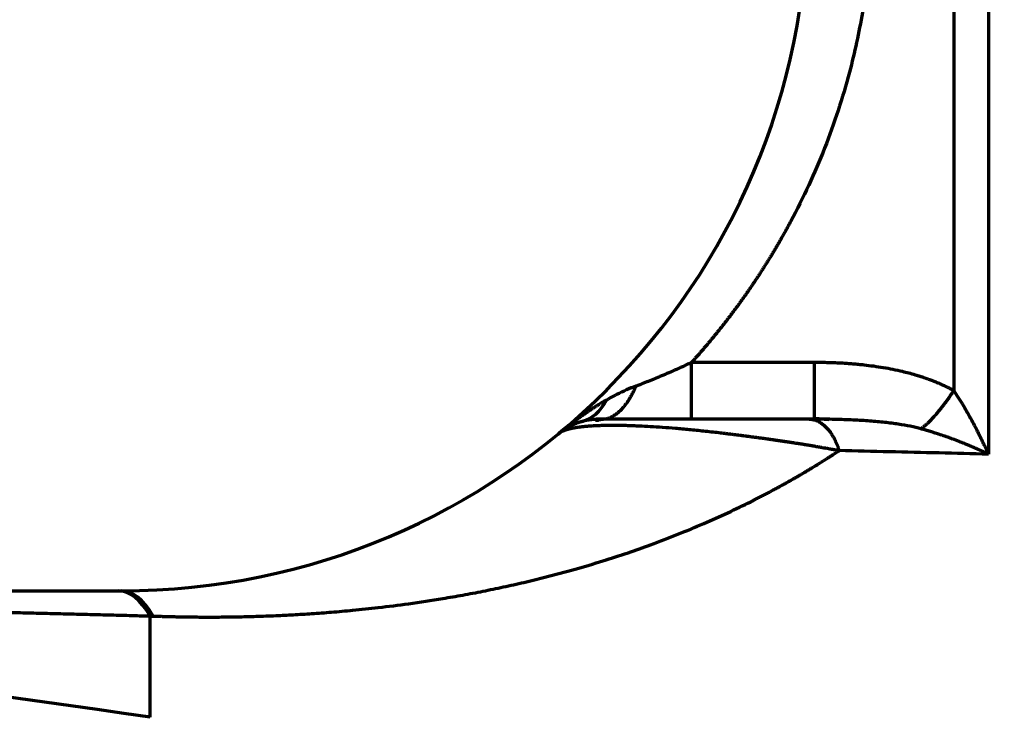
# Model space of a CAD drawing. Header units: millimetres. Extents: x -170 to 6906, y -2212 to 4257.
# Tile 328 of 440: x 5381 to 5427, y 3321 to 3353. Entities that reach past the tile are written whole.
import ezdxf

# ---------------------------------------------------------------- set-up
doc = ezdxf.new("R2010")
doc.units = ezdxf.units.MM
doc.layers.add('1', color=7, linetype='Continuous', true_color=0xffffff)
doc.styles.add('PC_TEXTSTYLE', font='ISOCP.SHX', dxfattribs={"width": 0.707, "bigfont": 'GBCBIG.SHX'})
doc.dimstyles.new('GB_DIMSTYLE', dxfattribs={"dimtxt": 50, "dimasz": 40, "dimexe": 1, "dimexo": 0, "dimgap": 1.5, "dimtad": 1, "dimdec": 1, "dimdsep": 46, "dimtxsty": 'PC_TEXTSTYLE', "dimcen": 0, "dimclrd": 256, "dimclrt": 3, "dimadec": 1, "dimazin": 2, "dimtp": 0.1, "dimtm": 0.1, "dimtfac": 0.71, "dimtdec": 1, "dimtmove": 0, "dimatfit": 3, "dimfxl": 1, "dimtfill": 1, "dimarcsym": 0})

# ---------------------------------------------------------------- blocks, each defined once
blk = doc.blocks.new('*D33')
at = {"color": 0, "lineweight": -2, "transparency": 16777216}
for p, q in [((4751.825, 3164.862), (4751.825, 3764.77)), ((5832.834, 3367.249), (5832.834, 3764.77))]:
    blk.add_line(p, q, dxfattribs=at)
at = {"lineweight": -2, "transparency": 16777216}
blk.add_line((4791.825, 3763.77), (5792.834, 3763.77), dxfattribs=at)
at = {"lineweight": 18, "transparency": 16777216}
for points in [[(4791.825, 3770.437), (4791.825, 3757.104), (4751.825, 3763.77)], [(5792.834, 3770.437), (5792.834, 3757.104), (5832.834, 3763.77)]]:
    blk.add_solid(points, dxfattribs=at)
at = {"layer": 'Defpoints', "color": 0, "lineweight": 18, "transparency": 16777216}
for p in [(5832.834, 3763.77), (5832.834, 3367.249), (4751.825, 3164.862)]:
    blk.add_point(p, dxfattribs=at)
at = {"color": 3, "lineweight": 18, "transparency": 16777216, "insert": (5292.329, 3790.27), "char_height": 50, "attachment_point": 5, "style": 'PC_TEXTSTYLE', "bg_fill": 3, "box_fill_scale": 1.1, "bg_fill_color": 256, "bg_fill_true_color": 13158600, "bg_fill_transparency": 0}
blk.add_mtext('1081', dxfattribs=at)
blk = doc.blocks.new('*D38')
at = {"color": 0, "lineweight": -2, "transparency": 16777216}
for p, q in [((4755.302, 4257.336), (6889.031, 4257.336)), ((4772.437, 1877.862), (6889.031, 1877.862))]:
    blk.add_line(p, q, dxfattribs=at)
at = {"lineweight": -2, "transparency": 16777216}
blk.add_line((6888.031, 1917.862), (6888.031, 4217.336), dxfattribs=at)
at = {"lineweight": 18, "transparency": 16777216}
for points in [[(6881.365, 4217.336), (6894.698, 4217.336), (6888.031, 4257.336)], [(6881.365, 1917.862), (6894.698, 1917.862), (6888.031, 1877.862)]]:
    blk.add_solid(points, dxfattribs=at)
at = {"layer": 'Defpoints', "color": 0, "lineweight": 18, "transparency": 16777216}
for p in [(4755.302, 4257.336), (6888.031, 4257.336), (4772.437, 1877.862)]:
    blk.add_point(p, dxfattribs=at)
at = {"color": 3, "lineweight": 18, "transparency": 16777216, "insert": (6861.526, 3067.599), "char_height": 50, "attachment_point": 5, "rotation": 90, "style": 'PC_TEXTSTYLE', "bg_fill": 3, "box_fill_scale": 1.1, "bg_fill_color": 256, "bg_fill_true_color": 13158600, "bg_fill_transparency": 0}
blk.add_mtext('2379.5', dxfattribs=at)

msp = doc.modelspace()

# ---------------------------------------------------------------- linework, layer by layer
at = {"lineweight": 18}
msp.add_arc((4755.302, 2404.862), 1852.475, 311.274383, 162.653701, dxfattribs=at)
at = {"layer": '1', "color": 0, "linetype": 'Continuous', "lineweight": 70}
for p, q in [((5426.249, 3384.032), (5426.249, 3333.231)), ((5424.638, 3380.399), (5424.638, 3336.191)), ((5418.142, 3337.503), (5412.402, 3337.503)), ((5418.142, 3334.862), (5418.142, 3337.503)), ((5418.142, 3334.862), (5412.402, 3334.862)), ((5121.825, 3326.862), (5385.825, 3326.862)), ((5387.149, 3320.965), (5387.149, 3325.69))]:
    msp.add_line(p, q, dxfattribs=at)
for centre, radius, start, end in [((5385.825, 3358.862), 32, 270, 90), ((5306.825, 2776.862), 550, 81.60224, 89.8923)]:
    msp.add_arc(centre, radius, start, end, dxfattribs=at)
for centre, major_axis, ratio, start_param, end_param in [((5405.999, 3339.582), (1.31, -4.825), 0.540367, 6.283178, 6.80496), ((5385.689, 3316.862), (0, 10), 0.310891, 5.794165, 6.283185), ((5385.826, 3316.862), (0, 10), 0.313441, 5.793053, 6.283183)]:
    msp.add_ellipse(centre, major_axis=major_axis, ratio=ratio, start_param=start_param, end_param=end_param, dxfattribs=at)
for points, degree, knots in [([(5420.282, 3364.998), (5420.287, 3364.971), (5420.297, 3364.917), (5420.312, 3364.835), (5420.326, 3364.754), (5420.341, 3364.673), (5420.355, 3364.592), (5420.369, 3364.511), (5420.383, 3364.43), (5420.396, 3364.348), (5420.41, 3364.267), (5420.423, 3364.186), (5420.436, 3364.105), (5420.449, 3364.023), (5420.461, 3363.942), (5420.474, 3363.861), (5420.486, 3363.779), (5420.498, 3363.698), (5420.509, 3363.617), (5420.521, 3363.535), (5420.532, 3363.454), (5420.543, 3363.372), (5420.554, 3363.291), (5420.565, 3363.209), (5420.575, 3363.128), (5420.585, 3363.046), (5420.595, 3362.965), (5420.605, 3362.883), (5420.614, 3362.802), (5420.624, 3362.72), (5420.633, 3362.639), (5420.642, 3362.557), (5420.651, 3362.475), (5420.659, 3362.394), (5420.667, 3362.312), (5420.675, 3362.231), (5420.683, 3362.149), (5420.691, 3362.067), (5420.698, 3361.985), (5420.706, 3361.904), (5420.713, 3361.822), (5420.719, 3361.74), (5420.726, 3361.659), (5420.732, 3361.577), (5420.739, 3361.495), (5420.745, 3361.413), (5420.75, 3361.331), (5420.756, 3361.25), (5420.761, 3361.168), (5420.766, 3361.086), (5420.771, 3361.004), (5420.776, 3360.922), (5420.78, 3360.84), (5420.784, 3360.758), (5420.789, 3360.677), (5420.792, 3360.595), (5420.796, 3360.513), (5420.799, 3360.431), (5420.803, 3360.349), (5420.806, 3360.267), (5420.808, 3360.185), (5420.811, 3360.103), (5420.813, 3360.021), (5420.815, 3359.939), (5420.817, 3359.857), (5420.819, 3359.775), (5420.82, 3359.693), (5420.822, 3359.611), (5420.823, 3359.529), (5420.824, 3359.447), (5420.824, 3359.365), (5420.825, 3359.283), (5420.825, 3359.201), (5420.825, 3359.119), (5420.825, 3359.037), (5420.824, 3358.954), (5420.824, 3358.872), (5420.823, 3358.79), (5420.822, 3358.708), (5420.82, 3358.626), (5420.819, 3358.544), (5420.817, 3358.462), (5420.815, 3358.38), (5420.813, 3358.297), (5420.811, 3358.215), (5420.808, 3358.133), (5420.79, 3357.605), (5420.735, 3356.633), (5420.59, 3355.222), (5420.382, 3353.818), (5420.112, 3352.423), (5419.743, 3350.894), (5419.255, 3349.242), (5418.621, 3347.483), (5417.883, 3345.758), (5417.299, 3344.587), (5416.947, 3343.932), (5416.864, 3343.778), (5416.779, 3343.625), (5416.694, 3343.472), (5416.607, 3343.319), (5416.521, 3343.167), (5416.433, 3343.016), (5416.344, 3342.865), (5416.255, 3342.715), (5416.165, 3342.565), (5416.074, 3342.415), (5415.982, 3342.266), (5415.89, 3342.118), (5415.797, 3341.97), (5415.703, 3341.823), (5415.608, 3341.676), (5415.513, 3341.529), (5415.416, 3341.384), (5415.319, 3341.238), (5415.221, 3341.093), (5415.123, 3340.949), (5415.023, 3340.805), (5414.923, 3340.662), (5414.822, 3340.519), (5414.72, 3340.377), (5414.618, 3340.235), (5414.514, 3340.093), (5414.41, 3339.953), (5414.305, 3339.812), (5414.2, 3339.672), (5414.093, 3339.533), (5413.986, 3339.394), (5413.878, 3339.256), (5413.769, 3339.118), (5413.659, 3338.981), (5413.549, 3338.844), (5413.438, 3338.708), (5413.326, 3338.572), (5413.213, 3338.436), (5413.1, 3338.302), (5412.985, 3338.167), (5412.87, 3338.033), (5412.755, 3337.9), (5412.638, 3337.767), (5412.521, 3337.635), (5412.442, 3337.547), (5412.402, 3337.503)], 3, [0, 0, 0, 0, 0.002693, 0.005386, 0.008078, 0.010769, 0.01346, 0.01615, 0.018839, 0.021529, 0.024217, 0.026905, 0.029593, 0.03228, 0.034967, 0.037653, 0.040339, 0.043024, 0.04571, 0.048394, 0.051079, 0.053763, 0.056447, 0.059131, 0.061814, 0.064497, 0.06718, 0.069863, 0.072545, 0.075227, 0.07791, 0.080592, 0.083274, 0.085956, 0.088637, 0.091319, 0.094001, 0.096682, 0.099364, 0.102046, 0.104727, 0.107409, 0.110091, 0.112773, 0.115455, 0.118137, 0.120819, 0.123502, 0.126184, 0.128867, 0.13155, 0.134234, 0.136917, 0.139601, 0.142285, 0.144969, 0.147654, 0.150339, 0.153024, 0.15571, 0.158396, 0.161083, 0.16377, 0.166458, 0.169145, 0.171834, 0.174523, 0.177212, 0.179902, 0.182593, 0.185284, 0.187976, 0.190668, 0.193361, 0.196054, 0.198749, 0.201444, 0.204139, 0.206836, 0.209533, 0.212231, 0.214929, 0.217629, 0.220329, 0.22303, 0.225732, 0.228435, 0.275121, 0.321927, 0.368943, 0.416257, 0.463957, 0.526802, 0.590109, 0.654059, 0.718828, 0.724874, 0.730922, 0.73697, 0.743021, 0.749072, 0.755125, 0.76118, 0.767237, 0.773295, 0.779356, 0.785419, 0.791484, 0.797551, 0.803622, 0.809695, 0.815771, 0.821849, 0.827931, 0.834016, 0.840105, 0.846197, 0.852293, 0.858392, 0.864495, 0.870602, 0.876714, 0.88283, 0.88895, 0.895074, 0.901203, 0.907337, 0.913476, 0.91962, 0.925769, 0.931923, 0.938082, 0.944247, 0.950418, 0.956594, 0.962777, 0.968965, 0.975159, 0.98136, 0.987567, 0.99378, 1, 1, 1, 1]), ([(5412.402, 3337.503), (5412.322, 3337.466), (5411.995, 3337.315), (5411.442, 3337.067), (5410.773, 3336.781), (5410.236, 3336.563), (5409.93, 3336.446), (5409.815, 3336.404)], 3, [0, 0, 0, 0, 0.090328, 0.36695, 0.621102, 0.853028, 1, 1, 1, 1]), ([(5424.638, 3336.191), (5424.627, 3336.197), (5424.604, 3336.209), (5424.57, 3336.228), (5424.533, 3336.248), (5424.495, 3336.268), (5424.454, 3336.289), (5424.412, 3336.311), (5424.368, 3336.333), (5424.301, 3336.366), (5424.183, 3336.423), (5424.014, 3336.5), (5423.815, 3336.584), (5423.647, 3336.65), (5423.511, 3336.7), (5423.424, 3336.732), (5423.326, 3336.767), (5423.213, 3336.805), (5423.048, 3336.858), (5422.821, 3336.927), (5422.545, 3337.004), (5422.192, 3337.092), (5421.798, 3337.177), (5421.349, 3337.26), (5420.902, 3337.328), (5420.56, 3337.37), (5420.325, 3337.396), (5420.195, 3337.409), (5420.063, 3337.421), (5419.931, 3337.433), (5419.799, 3337.443), (5419.665, 3337.453), (5419.531, 3337.462), (5419.395, 3337.47), (5419.259, 3337.477), (5419.122, 3337.483), (5418.985, 3337.488), (5418.846, 3337.493), (5418.707, 3337.497), (5418.567, 3337.5), (5418.426, 3337.502), (5418.284, 3337.503), (5418.189, 3337.503), (5418.142, 3337.503)], 3, [0, 0, 0, 0, 0.005738, 0.011782, 0.018132, 0.024786, 0.031744, 0.039004, 0.046566, 0.054429, 0.073475, 0.106138, 0.139062, 0.171859, 0.188144, 0.204365, 0.213871, 0.235205, 0.257956, 0.291985, 0.34236, 0.386428, 0.454912, 0.522748, 0.589986, 0.656667, 0.675978, 0.695398, 0.714928, 0.734568, 0.754318, 0.774179, 0.79415, 0.814232, 0.834425, 0.85473, 0.875146, 0.895674, 0.916314, 0.937067, 0.957932, 0.97891, 1, 1, 1, 1]), ([(5426.249, 3333.231), (5426.241, 3333.25), (5426.223, 3333.289), (5426.196, 3333.349), (5426.168, 3333.41), (5426.139, 3333.475), (5426.109, 3333.541), (5426.077, 3333.61), (5426.043, 3333.681), (5426.009, 3333.754), (5425.973, 3333.829), (5425.936, 3333.907), (5425.897, 3333.986), (5425.854, 3334.074), (5425.796, 3334.191), (5425.711, 3334.358), (5425.591, 3334.589), (5425.475, 3334.806), (5425.374, 3334.989), (5425.303, 3335.114), (5425.234, 3335.235), (5425.167, 3335.351), (5425.101, 3335.463), (5425.036, 3335.569), (5424.974, 3335.672), (5424.913, 3335.769), (5424.854, 3335.862), (5424.797, 3335.95), (5424.742, 3336.034), (5424.689, 3336.114), (5424.655, 3336.166), (5424.638, 3336.191)], 3, [0, 0, 0, 0, 0.018119, 0.037005, 0.056659, 0.077082, 0.098274, 0.120236, 0.142967, 0.166469, 0.190739, 0.215779, 0.241586, 0.268159, 0.301294, 0.356129, 0.432646, 0.530724, 0.575011, 0.617942, 0.659509, 0.699708, 0.738536, 0.775991, 0.812076, 0.846793, 0.880144, 0.912133, 0.942768, 0.972054, 1, 1, 1, 1]), ([(5408.435, 3335.752), (5408.42, 3335.743), (5408.39, 3335.726), (5408.345, 3335.7), (5408.301, 3335.674), (5408.256, 3335.648), (5408.213, 3335.622), (5408.169, 3335.596), (5408.126, 3335.57), (5408.083, 3335.543), (5408.041, 3335.517), (5407.999, 3335.491), (5407.957, 3335.465), (5407.916, 3335.439), (5407.875, 3335.413), (5407.834, 3335.387), (5407.794, 3335.361), (5407.754, 3335.334), (5407.714, 3335.309), (5407.675, 3335.283), (5407.636, 3335.257), (5407.597, 3335.231), (5407.559, 3335.205), (5407.521, 3335.179), (5407.484, 3335.154), (5407.446, 3335.128), (5407.409, 3335.103), (5407.373, 3335.077), (5407.337, 3335.052), (5407.301, 3335.027), (5407.265, 3335.002), (5407.23, 3334.977), (5407.195, 3334.952), (5407.161, 3334.927), (5407.127, 3334.903), (5407.093, 3334.878), (5407.059, 3334.854), (5407.026, 3334.83), (5406.993, 3334.806), (5406.961, 3334.782), (5406.929, 3334.758), (5406.897, 3334.734), (5406.866, 3334.711), (5406.835, 3334.687), (5406.804, 3334.664), (5406.773, 3334.641), (5406.743, 3334.618), (5406.713, 3334.595), (5406.684, 3334.573), (5406.655, 3334.55), (5406.626, 3334.528), (5406.598, 3334.506), (5406.57, 3334.484), (5406.542, 3334.462), (5406.514, 3334.44), (5406.487, 3334.419), (5406.46, 3334.398), (5406.434, 3334.377), (5406.408, 3334.356), (5406.382, 3334.335), (5406.356, 3334.314), (5406.331, 3334.294), (5406.306, 3334.274), (5406.282, 3334.254), (5406.258, 3334.234), (5406.234, 3334.215), (5406.21, 3334.195), (5406.195, 3334.182), (5406.187, 3334.176)], 3, [0, 0, 0, 0, 0.018939, 0.037783, 0.056528, 0.075175, 0.093721, 0.112166, 0.130508, 0.148747, 0.166879, 0.184906, 0.202825, 0.220634, 0.238335, 0.255924, 0.2734, 0.290764, 0.308014, 0.325149, 0.342168, 0.35907, 0.375855, 0.392521, 0.409068, 0.425495, 0.441801, 0.457986, 0.474048, 0.489988, 0.505803, 0.521494, 0.537061, 0.552501, 0.567816, 0.583004, 0.598064, 0.612997, 0.627801, 0.642476, 0.657023, 0.67144, 0.685727, 0.699884, 0.713911, 0.727806, 0.741571, 0.755205, 0.768707, 0.782077, 0.795315, 0.808421, 0.821394, 0.834235, 0.846943, 0.859518, 0.87196, 0.884268, 0.896443, 0.908485, 0.920393, 0.932167, 0.943807, 0.955314, 0.966687, 0.977925, 0.98903, 1, 1, 1, 1]), ([(5407.31, 3334.757), (5407.301, 3334.755), (5407.284, 3334.75), (5407.258, 3334.742), (5407.232, 3334.735), (5407.206, 3334.727), (5407.179, 3334.718), (5407.153, 3334.71), (5407.126, 3334.701), (5407.099, 3334.691), (5407.072, 3334.682), (5407.045, 3334.672), (5407.017, 3334.661), (5406.99, 3334.65), (5406.962, 3334.639), (5406.934, 3334.628), (5406.906, 3334.616), (5406.878, 3334.603), (5406.85, 3334.591), (5406.821, 3334.578), (5406.793, 3334.564), (5406.764, 3334.55), (5406.734, 3334.535), (5406.702, 3334.518), (5406.667, 3334.5), (5406.632, 3334.48), (5406.595, 3334.46), (5406.558, 3334.438), (5406.52, 3334.414), (5406.48, 3334.39), (5406.44, 3334.364), (5406.4, 3334.336), (5406.358, 3334.308), (5406.316, 3334.277), (5406.273, 3334.245), (5406.23, 3334.211), (5406.201, 3334.188), (5406.187, 3334.176)], 3, [0, 0, 0, 0, 0.019683, 0.039645, 0.059887, 0.080407, 0.101207, 0.122286, 0.143644, 0.165282, 0.1872, 0.209397, 0.231874, 0.254631, 0.277667, 0.300984, 0.32458, 0.348457, 0.372614, 0.397051, 0.421768, 0.446765, 0.472043, 0.501794, 0.53277, 0.56497, 0.598395, 0.633044, 0.668918, 0.706017, 0.74434, 0.783888, 0.824661, 0.866658, 0.909881, 0.954328, 1, 1, 1, 1]), ([(5419.292, 3333.395), (5419.272, 3333.399), (5419.234, 3333.406), (5419.175, 3333.416), (5419.118, 3333.426), (5419.061, 3333.436), (5419.004, 3333.446), (5418.948, 3333.456), (5418.892, 3333.466), (5418.836, 3333.476), (5418.781, 3333.486), (5418.727, 3333.495), (5418.673, 3333.505), (5418.619, 3333.514), (5418.566, 3333.523), (5418.514, 3333.532), (5418.462, 3333.541), (5418.41, 3333.55), (5418.359, 3333.559), (5418.309, 3333.567), (5418.259, 3333.576), (5418.209, 3333.584), (5418.16, 3333.593), (5418.112, 3333.601), (5418.064, 3333.609), (5418.016, 3333.617), (5417.97, 3333.625), (5417.923, 3333.632), (5417.878, 3333.64), (5417.832, 3333.647), (5417.788, 3333.655), (5417.744, 3333.662), (5417.7, 3333.669), (5417.657, 3333.676), (5417.615, 3333.683), (5417.573, 3333.69), (5417.531, 3333.696), (5417.491, 3333.703), (5417.451, 3333.709), (5417.411, 3333.715), (5417.372, 3333.722), (5417.334, 3333.728), (5417.296, 3333.733), (5417.259, 3333.739), (5417.222, 3333.745), (5417.187, 3333.75), (5417.151, 3333.756), (5417.116, 3333.761), (5417.082, 3333.766), (5417.049, 3333.771), (5417.016, 3333.776), (5416.984, 3333.781), (5416.952, 3333.786), (5416.921, 3333.791), (5416.891, 3333.795), (5416.861, 3333.8), (5416.832, 3333.804), (5416.803, 3333.808), (5416.775, 3333.812), (5416.748, 3333.816), (5416.721, 3333.82), (5416.696, 3333.824), (5416.67, 3333.828), (5416.646, 3333.831), (5416.622, 3333.835), (5416.598, 3333.838), (5416.575, 3333.841), (5416.553, 3333.844), (5416.532, 3333.847), (5416.511, 3333.85), (5416.491, 3333.853), (5416.472, 3333.856), (5416.453, 3333.859), (5416.435, 3333.861), (5416.417, 3333.864), (5416.4, 3333.866), (5416.384, 3333.868), (5416.369, 3333.871), (5416.354, 3333.873), (5416.34, 3333.875), (5416.326, 3333.877), (5416.313, 3333.879), (5416.301, 3333.88), (5416.29, 3333.882), (5416.279, 3333.883), (5416.269, 3333.885), (5416.233, 3333.89), (5416.171, 3333.899), (5416.083, 3333.912), (5415.996, 3333.924), (5415.91, 3333.937), (5415.824, 3333.949), (5415.738, 3333.961), (5415.653, 3333.973), (5415.569, 3333.984), (5415.486, 3333.996), (5415.402, 3334.007), (5415.32, 3334.018), (5415.238, 3334.029), (5415.157, 3334.04), (5415.077, 3334.051), (5414.997, 3334.061), (5414.917, 3334.072), (5414.839, 3334.082), (5414.761, 3334.092), (5414.684, 3334.102), (5414.607, 3334.112), (5414.531, 3334.121), (5414.456, 3334.13), (5414.381, 3334.14), (5414.308, 3334.149), (5414.235, 3334.158), (5414.162, 3334.166), (5414.09, 3334.175), (5414.019, 3334.183), (5413.949, 3334.192), (5413.88, 3334.2), (5413.811, 3334.208), (5413.743, 3334.216), (5413.463, 3334.248), (5412.979, 3334.302), (5412.303, 3334.37), (5411.662, 3334.428), (5411.059, 3334.475), (5410.496, 3334.511), (5410.043, 3334.534), (5409.687, 3334.55), (5409.414, 3334.559), (5409.149, 3334.565), (5408.895, 3334.569), (5408.65, 3334.57), (5408.416, 3334.567), (5408.192, 3334.562), (5407.979, 3334.554), (5407.777, 3334.544), (5407.636, 3334.534), (5407.546, 3334.526), (5407.503, 3334.523), (5407.461, 3334.519), (5407.419, 3334.515), (5407.377, 3334.511), (5407.336, 3334.506), (5407.296, 3334.502), (5407.256, 3334.497), (5407.217, 3334.492), (5407.178, 3334.487), (5407.139, 3334.482), (5407.101, 3334.477), (5407.064, 3334.471), (5407.027, 3334.465), (5406.991, 3334.459), (5406.955, 3334.453), (5406.92, 3334.447), (5406.886, 3334.44), (5406.852, 3334.434), (5406.819, 3334.427), (5406.786, 3334.42), (5406.754, 3334.412), (5406.722, 3334.405), (5406.691, 3334.397), (5406.661, 3334.389), (5406.632, 3334.381), (5406.603, 3334.373), (5406.574, 3334.364), (5406.547, 3334.355), (5406.52, 3334.346), (5406.493, 3334.337), (5406.468, 3334.328), (5406.443, 3334.318), (5406.419, 3334.308), (5406.395, 3334.298), (5406.373, 3334.288), (5406.351, 3334.278), (5406.329, 3334.267), (5406.309, 3334.257), (5406.289, 3334.246), (5406.27, 3334.234), (5406.252, 3334.223), (5406.234, 3334.212), (5406.218, 3334.2), (5406.202, 3334.188), (5406.192, 3334.18), (5406.187, 3334.176)], 3, [0, 0, 0, 0, 0.003961, 0.007885, 0.011773, 0.015623, 0.019437, 0.023214, 0.026953, 0.030655, 0.034319, 0.037946, 0.041535, 0.045087, 0.0486, 0.052075, 0.055513, 0.058912, 0.062272, 0.065594, 0.068878, 0.072123, 0.075329, 0.078497, 0.081625, 0.084715, 0.087765, 0.090776, 0.093748, 0.09668, 0.099573, 0.102427, 0.105241, 0.108015, 0.110749, 0.113444, 0.116098, 0.118712, 0.121287, 0.123821, 0.126315, 0.128769, 0.131182, 0.133555, 0.135887, 0.138179, 0.14043, 0.142641, 0.144811, 0.14694, 0.149028, 0.151075, 0.153081, 0.155046, 0.156971, 0.158854, 0.160696, 0.162496, 0.164256, 0.165974, 0.167651, 0.169287, 0.170881, 0.172433, 0.173944, 0.175414, 0.176842, 0.178229, 0.179573, 0.180877, 0.182138, 0.183358, 0.184536, 0.185672, 0.186767, 0.187819, 0.18883, 0.189799, 0.190726, 0.191611, 0.192454, 0.193256, 0.194015, 0.194732, 0.195407, 0.196041, 0.196632, 0.202125, 0.207573, 0.212978, 0.218338, 0.223653, 0.228923, 0.234149, 0.23933, 0.244466, 0.249556, 0.254601, 0.259601, 0.264555, 0.269464, 0.274327, 0.279144, 0.283916, 0.288641, 0.29332, 0.297953, 0.30254, 0.307081, 0.311575, 0.316023, 0.320425, 0.324779, 0.329088, 0.333349, 0.337564, 0.341733, 0.345854, 0.349929, 0.353957, 0.39622, 0.436555, 0.475013, 0.511656, 0.546572, 0.579871, 0.598501, 0.617025, 0.63547, 0.65386, 0.672222, 0.690581, 0.708963, 0.727394, 0.7459, 0.764507, 0.768919, 0.773359, 0.777829, 0.782327, 0.786855, 0.791412, 0.795999, 0.800616, 0.805264, 0.809942, 0.81465, 0.81939, 0.82416, 0.828962, 0.833795, 0.83866, 0.843557, 0.848485, 0.853446, 0.858439, 0.863464, 0.868522, 0.873613, 0.878736, 0.883893, 0.889082, 0.894305, 0.899561, 0.90485, 0.910174, 0.91553, 0.920921, 0.926346, 0.931804, 0.937297, 0.942824, 0.948386, 0.953981, 0.959612, 0.965277, 0.970977, 0.976711, 0.982481, 0.988285, 0.994125, 1, 1, 1, 1]), ([(5408.195, 3334.862), (5408.185, 3334.862), (5408.165, 3334.862), (5408.136, 3334.861), (5408.106, 3334.861), (5408.076, 3334.86), (5408.046, 3334.86), (5408.016, 3334.858), (5407.986, 3334.857), (5407.955, 3334.856), (5407.925, 3334.854), (5407.895, 3334.852), (5407.864, 3334.85), (5407.834, 3334.847), (5407.804, 3334.844), (5407.773, 3334.841), (5407.742, 3334.838), (5407.712, 3334.835), (5407.681, 3334.831), (5407.65, 3334.826), (5407.619, 3334.822), (5407.588, 3334.817), (5407.558, 3334.812), (5407.527, 3334.806), (5407.496, 3334.8), (5407.465, 3334.794), (5407.434, 3334.787), (5407.403, 3334.78), (5407.372, 3334.773), (5407.341, 3334.765), (5407.32, 3334.76), (5407.31, 3334.757)], 3, [0, 0, 0, 0, 0.031714, 0.063631, 0.095751, 0.128073, 0.160597, 0.193322, 0.226248, 0.259373, 0.292698, 0.326221, 0.359942, 0.39386, 0.427974, 0.462284, 0.496789, 0.531489, 0.566383, 0.601471, 0.636751, 0.672223, 0.707887, 0.743741, 0.779786, 0.81602, 0.852442, 0.889052, 0.925849, 0.962832, 1, 1, 1, 1]), ([(5408, 3334.744), (5407.998, 3334.752), (5407.989, 3334.824), (5408.092, 3334.858), (5408.274, 3334.862)], 3, [0, 0, 0, 0, 0.110162, 1, 1, 1, 1]), ([(5412.402, 3334.862), (5411.908, 3334.862), (5411.074, 3334.862), (5410.359, 3334.862), (5410.045, 3334.862), (5409.04, 3334.862), (5408.195, 3334.862)], 2, [0, 0, 0, 0.2, 0.35, 0.5, 0.5, 1, 1, 1]), ([(5426.249, 3333.231), (5426.233, 3333.238), (5426.201, 3333.254), (5426.153, 3333.277), (5426.104, 3333.3), (5426.054, 3333.324), (5426.004, 3333.347), (5425.953, 3333.371), (5425.901, 3333.395), (5425.849, 3333.419), (5425.795, 3333.443), (5425.742, 3333.467), (5425.687, 3333.491), (5425.632, 3333.515), (5425.576, 3333.54), (5425.519, 3333.564), (5425.446, 3333.596), (5425.335, 3333.642), (5425.166, 3333.712), (5424.933, 3333.805), (5424.706, 3333.892), (5424.508, 3333.965), (5424.364, 3334.017), (5424.224, 3334.066), (5424.09, 3334.112), (5423.96, 3334.155), (5423.835, 3334.195), (5423.715, 3334.233), (5423.601, 3334.269), (5423.491, 3334.302), (5423.387, 3334.332), (5423.288, 3334.361), (5423.195, 3334.387), (5423.134, 3334.404), (5423.105, 3334.412)], 3, [0, 0, 0, 0, 0.016271, 0.032723, 0.049357, 0.066172, 0.083168, 0.100345, 0.117703, 0.135243, 0.152964, 0.170867, 0.188951, 0.207216, 0.225662, 0.244289, 0.263097, 0.298036, 0.353, 0.428028, 0.523162, 0.570062, 0.615268, 0.658776, 0.700584, 0.740688, 0.779085, 0.815775, 0.850755, 0.884026, 0.915585, 0.945434, 0.973572, 1, 1, 1, 1]), ([(5387.3, 3325.684), (5387.324, 3325.684), (5387.371, 3325.682), (5387.441, 3325.68), (5387.511, 3325.677), (5387.581, 3325.675), (5387.651, 3325.673), (5387.721, 3325.671), (5387.79, 3325.669), (5387.859, 3325.667), (5387.929, 3325.665), (5387.998, 3325.663), (5388.066, 3325.662), (5388.135, 3325.66), (5388.203, 3325.658), (5388.272, 3325.657), (5388.34, 3325.655), (5388.408, 3325.654), (5388.476, 3325.653), (5388.543, 3325.651), (5388.695, 3325.649), (5388.935, 3325.645), (5389.269, 3325.641), (5389.621, 3325.639), (5389.993, 3325.638), (5390.385, 3325.64), (5390.796, 3325.643), (5391.22, 3325.65), (5391.656, 3325.659), (5392.105, 3325.672), (5392.565, 3325.687), (5393.141, 3325.71), (5393.852, 3325.746), (5394.713, 3325.799), (5395.638, 3325.868), (5396.676, 3325.961), (5397.876, 3326.088), (5399.281, 3326.266), (5400.589, 3326.464), (5401.741, 3326.663), (5402.681, 3326.842), (5403.633, 3327.039), (5404.596, 3327.255), (5405.719, 3327.529), (5406.949, 3327.859), (5408.241, 3328.243), (5409.411, 3328.624), (5410.578, 3329.035), (5411.756, 3329.485), (5412.957, 3329.983), (5414.087, 3330.491), (5414.874, 3330.871), (5415.348, 3331.11), (5415.533, 3331.204), (5415.716, 3331.299), (5415.899, 3331.394), (5416.08, 3331.489), (5416.259, 3331.586), (5416.438, 3331.682), (5416.615, 3331.779), (5416.792, 3331.877), (5416.966, 3331.975), (5417.14, 3332.074), (5417.313, 3332.173), (5417.484, 3332.272), (5417.654, 3332.372), (5417.823, 3332.473), (5417.991, 3332.573), (5418.158, 3332.675), (5418.323, 3332.776), (5418.487, 3332.878), (5418.651, 3332.981), (5418.813, 3333.084), (5418.973, 3333.187), (5419.133, 3333.291), (5419.239, 3333.36), (5419.292, 3333.395)], 3, [0, 0, 0, 0, 0.001742, 0.003481, 0.005218, 0.006952, 0.008683, 0.010412, 0.012138, 0.013861, 0.015582, 0.017299, 0.019015, 0.020727, 0.022437, 0.024144, 0.025848, 0.027549, 0.029248, 0.030944, 0.032638, 0.040623, 0.049073, 0.057985, 0.067355, 0.077558, 0.088164, 0.099169, 0.110572, 0.122367, 0.134553, 0.147126, 0.168499, 0.192011, 0.217633, 0.245344, 0.279471, 0.320404, 0.368057, 0.396192, 0.425041, 0.454607, 0.484893, 0.515901, 0.561841, 0.604359, 0.643491, 0.679264, 0.723232, 0.765349, 0.805628, 0.844082, 0.850883, 0.857658, 0.864405, 0.871127, 0.877821, 0.88449, 0.891131, 0.897746, 0.904335, 0.910897, 0.917433, 0.923942, 0.930425, 0.936882, 0.943312, 0.949716, 0.956093, 0.962444, 0.968769, 0.975068, 0.98134, 0.987586, 0.993806, 1, 1, 1, 1]), ([(5306.825, 3326.862), (5307.098, 3326.862), (5307.642, 3326.862), (5308.457, 3326.861), (5309.269, 3326.861), (5310.076, 3326.86), (5310.88, 3326.858), (5311.68, 3326.857), (5312.477, 3326.855), (5313.269, 3326.853), (5314.058, 3326.851), (5314.843, 3326.849), (5315.625, 3326.846), (5316.402, 3326.843), (5317.176, 3326.84), (5317.946, 3326.837), (5318.713, 3326.833), (5319.475, 3326.83), (5320.234, 3326.826), (5320.989, 3326.821), (5321.74, 3326.817), (5322.488, 3326.812), (5323.232, 3326.808), (5323.972, 3326.803), (5324.708, 3326.797), (5325.441, 3326.792), (5326.169, 3326.787), (5326.894, 3326.781), (5327.616, 3326.775), (5328.333, 3326.769), (5329.047, 3326.763), (5329.757, 3326.756), (5332.013, 3326.735), (5335.792, 3326.696), (5341.068, 3326.631), (5346.268, 3326.557), (5351.206, 3326.478), (5355.923, 3326.395), (5360.462, 3326.309), (5365.049, 3326.216), (5368.483, 3326.141), (5370.748, 3326.091), (5371.826, 3326.066), (5372.897, 3326.042), (5373.961, 3326.017), (5375.017, 3325.992), (5376.067, 3325.967), (5377.109, 3325.943), (5378.145, 3325.917), (5379.173, 3325.892), (5380.195, 3325.867), (5381.209, 3325.842), (5382.216, 3325.817), (5383.216, 3325.791), (5384.21, 3325.766), (5385.196, 3325.741), (5386.175, 3325.715), (5386.825, 3325.698), (5387.149, 3325.69)], 3, [0, 0, 0, 0, 0.010158, 0.020269, 0.030334, 0.040353, 0.050325, 0.060251, 0.07013, 0.079963, 0.08975, 0.099491, 0.109185, 0.118832, 0.128434, 0.137989, 0.147498, 0.15696, 0.166376, 0.175746, 0.18507, 0.194347, 0.203577, 0.212762, 0.2219, 0.230992, 0.240038, 0.249037, 0.25799, 0.266897, 0.275757, 0.284571, 0.293339, 0.359807, 0.425366, 0.490018, 0.553763, 0.609661, 0.666209, 0.723408, 0.781259, 0.794806, 0.808269, 0.821646, 0.834939, 0.848146, 0.861269, 0.874306, 0.887258, 0.900125, 0.912907, 0.925604, 0.938216, 0.950743, 0.963185, 0.975542, 0.987813, 1, 1, 1, 1])]:
    msp.add_open_spline(points, degree=degree, knots=knots, dxfattribs=at)
for points, weights in [([(5412.402, 3334.862), (5412.402, 3334.862), (5412.402, 3335.834), (5412.402, 3337.503)], [1.07653317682, 0.974489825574, 0.974488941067, 1.0765305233]), ([(5408.195, 3334.862), (5408.815, 3334.862), (5409.386, 3335.405), (5409.815, 3336.404)], [1.04184051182, 0.986054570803, 0.986053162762, 1.0418362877]), ([(5423.105, 3334.412), (5423.543, 3334.735), (5424.071, 3335.344), (5424.638, 3336.191)], [1.07653134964, 1.01478295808, 0.990400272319, 1.00338329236]), ([(5417.889, 3334.862), (5418.477, 3334.862), (5418.99, 3334.329), (5419.292, 3333.395)], [1.07915565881, 0.979907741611, 0.973990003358, 1.06140244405])]:
    msp.add_rational_spline(points, weights, degree=3, dxfattribs=at)
for points, degree in [([(5409.815, 3336.404), (5409.67, 3336.349), (5409.373, 3336.23), (5408.912, 3336.014), (5408.595, 3335.844), (5408.435, 3335.752)], 3), ([(5418.109, 3334.902), (5418.829, 3334.855)], 1), ([(5423.105, 3334.412), (5422.95, 3334.455), (5422.618, 3334.533), (5422.056, 3334.632), (5421.427, 3334.713), (5420.728, 3334.778), (5419.954, 3334.825), (5419.099, 3334.855), (5418.47, 3334.862), (5418.142, 3334.862)], 3), ([(5426.249, 3333.231), (5425.485, 3333.249), (5423.951, 3333.286), (5421.628, 3333.341), (5420.072, 3333.377), (5419.292, 3333.395)], 3), ([(5387.149, 3325.69), (5387.166, 3325.689), (5387.199, 3325.688), (5387.25, 3325.686), (5387.283, 3325.685), (5387.3, 3325.684)], 3)]:
    msp.add_open_spline(points, degree=degree, dxfattribs=at)

# ---------------------------------------------------------------- next in the draw order: dimensions: what is measured, and where the dimension line sits
at = {"lineweight": 18}
dim = msp.add_linear_dim(base=(5832.834, 3763.77), p1=(4751.825, 3164.862), p2=(5832.834, 3367.249), dimstyle='GB_DIMSTYLE', dxfattribs=at)
dim.commit()
dim.dimension.update_dxf_attribs({"geometry": '*D33', "text_midpoint": (5292.329, 3790.27)})

# ---------------------------------------------------------------- next in the draw order: dimensions: what is measured, and where the dimension line sits
dim = msp.add_linear_dim(base=(6888.031, 4257.336), p1=(4772.437, 1877.862), p2=(4755.302, 4257.336), angle=90, dimstyle='GB_DIMSTYLE', dxfattribs=at)
dim.commit()
dim.dimension.update_dxf_attribs({"geometry": '*D38', "text_midpoint": (6861.526, 3067.599)})

doc.saveas('drawing.dxf')
